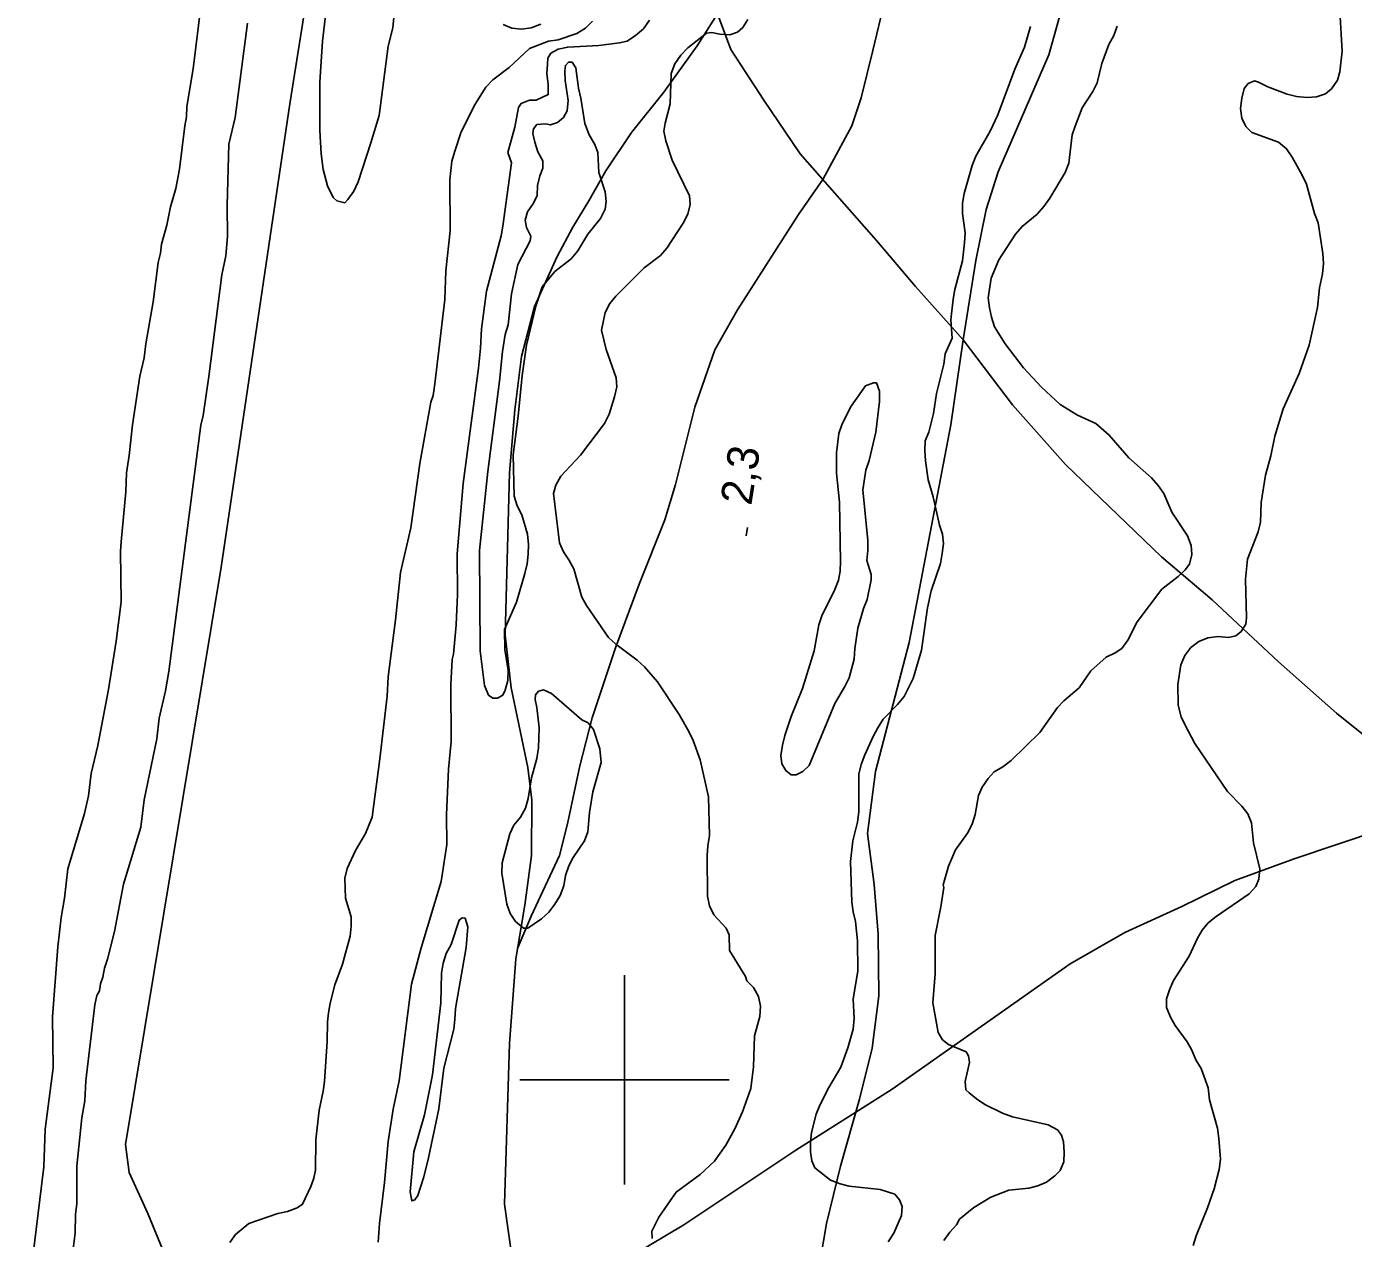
# Model space of a CAD drawing. Extents: x 282461 to 284471, y 5554090 to 5557646.
# Drawn here: x 282942.9 to 283069.7, y 5555984.8 to 5556100.6 of the extents above; entities that cross this region are included whole.
import ezdxf

# ---------------------------------------------------------------- set-up
doc = ezdxf.new("R2010")
doc.units = 0
for name, color, linetype in [('Niveau 2', 7, 'Continuous'), ('Niveau 22', 7, 'Continuous'), ('Niveau 3', 7, 'Continuous'), ('Niveau 4', 7, 'Continuous'), ('Niveau 61', 7, 'Continuous')]:
    doc.layers.add(name, color=color, linetype=linetype)

msp = doc.modelspace()

# ---------------------------------------------------------------- linework, layer by layer
at = {"layer": 'Niveau 2'}
for points in [[(282977.97, 5556101.5), (282977.87, 5556100.51), (282977.42, 5556098.76), (282976.56, 5556092.14), (282975.78, 5556089.52), (282974.54, 5556085.79), (282974.14, 5556084.92), (282973.57, 5556084.1), (282973.28, 5556083.81), (282972.53, 5556083.98), (282972.18, 5556084.32), (282971.64, 5556085.42), (282971.22, 5556086.98), (282971.03, 5556088.49), (282970.89, 5556090.7), (282970.9, 5556095.34), (282971.15, 5556099.23), (282971.52, 5556102.49)], [(283061.26, 5556057.77), (283061.76, 5556059.63), (283062.15, 5556061.49), (283062.93, 5556064.1), (283064.46, 5556067.48), (283065.42, 5556070.21), (283066.2, 5556073.81), (283066.41, 5556075.67), (283066.69, 5556077), (283066.79, 5556077.99), (283066.73, 5556078.97), (283066.29, 5556081.87), (283065.93, 5556082.79), (283065.15, 5556085.57), (283064.74, 5556086.43), (283063.79, 5556088.17), (283063.26, 5556088.97), (283062.5, 5556089.6), (283059.94, 5556090.51), (283059.36, 5556091.08), (283059, 5556091.89), (283058.87, 5556092.82), (283058.98, 5556093.8), (283059.2, 5556094.73), (283059.6, 5556095.2), (283060.18, 5556095.44), (283060.59, 5556095.33), (283061.46, 5556094.87), (283063.32, 5556094.19), (283064.2, 5556093.97), (283065.18, 5556093.86), (283066.11, 5556093.93), (283066.98, 5556094.22), (283067.55, 5556094.69), (283068.12, 5556095.51), (283068.35, 5556096.32), (283068.56, 5556098.3), (283068.35, 5556102.12)], [(282963.99, 5556100.97), (282962.81, 5556091.96), (282962.2, 5556089.4), (282962.03, 5556083.53), (282962.06, 5556080.57), (282961.91, 5556078.72), (282961.52, 5556076.91), (282960.29, 5556067.21), (282959.75, 5556063.49), (282959.52, 5556062.56), (282956.46, 5556039.03), (282956.14, 5556037.17), (282955.53, 5556034.56), (282955.31, 5556032.58), (282954.1, 5556026.77), (282953.78, 5556024.16), (282952.15, 5556018.69), (282951.27, 5556014.16), (282950.61, 5556011.54), (282950.32, 5556010.67), (282950.16, 5556009.8), (282949.93, 5556009.16), (282949.83, 5556008.52), (282949.6, 5556008.05), (282949.38, 5556007.18), (282948.52, 5555999.92), (282948.43, 5555998.01), (282948.16, 5555996.38), (282947.68, 5555991.74), (282947.66, 5555988.14), (282947.56, 5555987.16)], [(282996.95, 5556101.14), (282996.26, 5556100.49), (282995.45, 5556099.96), (282993.66, 5556099.37), (282992.73, 5556099.24), (282990.94, 5556098.53), (282988.99, 5556096.72), (282987.43, 5556095.54), (282986.75, 5556094.84), (282985.72, 5556093.21), (282984.41, 5556090.58), (282983.79, 5556088.72), (282983.51, 5556087.79), (282983.3, 5556085.99), (282983.35, 5556081.12), (282982.93, 5556077.29), (282982.84, 5556074.56), (282981.88, 5556066.49), (282981.72, 5556065.39), (282981.49, 5556064.75), (282980.45, 5556058.88), (282979.59, 5556052.73), (282978.59, 5556048.49), (282978.12, 5556043.96), (282977.42, 5556038.5), (282977.32, 5556036.65), (282976.63, 5556030.67), (282975.88, 5556025.1), (282975.26, 5556023.53), (282974.29, 5556021.9), (282973.49, 5556020.21), (282973.27, 5556019.28), (282973.35, 5556017.37), (282973.89, 5556015.57), (282973.9, 5556014.7), (282973.79, 5556013.72), (282973.07, 5556011.05), (282972.34, 5556009.07), (282971.89, 5556007.33), (282971.73, 5556006.4), (282971.62, 5556005.53), (282971.58, 5556003.67), (282971.33, 5555999.84), (282971.22, 5555998.92), (282970.84, 5555997.12), (282970.52, 5555994.27), (282970.49, 5555991.38), (282970.33, 5555990.62), (282970.04, 5555989.81), (282969.25, 5555988.12), (282968.73, 5555987.77), (282967.81, 5555987.41), (282966.88, 5555987.23), (282964.11, 5555986.28), (282962.85, 5555985.22), (282962.28, 5555984.47)], [(282988.42, 5556100.83), (282989.24, 5556100.49), (282990.17, 5556100.38), (282991.1, 5556100.51), (282992.02, 5556100.86)], [(282992.68, 5556097.61), (282992.97, 5556098.08), (282993.66, 5556098.49), (282994.58, 5556098.67), (282997.54, 5556098.82), (282999.51, 5556099.07), (283000.26, 5556099.25), (283001.06, 5556099.78), (283001.81, 5556100.42), (283002.38, 5556101.24)], [(283011.77, 5556101.32), (283011.31, 5556100.56), (283010.8, 5556100.09), (283010.05, 5556099.86), (283009.12, 5556099.91), (283008.36, 5556100.07), (283007.84, 5556100.01), (283006.06, 5556098.6), (283005.37, 5556097.9), (283004.8, 5556097.08), (283004.46, 5556096.15), (283004.38, 5556093.26), (283003.88, 5556091.4), (283003.77, 5556090.64), (283003.95, 5556089.72), (283004.55, 5556087.87), (283006.21, 5556084.46), (283006.27, 5556083.65), (283006.05, 5556082.72), (283005.6, 5556081.85), (283004.06, 5556079.46), (283003.43, 5556078.76), (283001.87, 5556077.58), (282999.18, 5556074.89), (282998.61, 5556074.19), (282998.15, 5556073.32), (282997.82, 5556071.64), (282998.25, 5556069.79), (282999.2, 5556067.07), (282999.27, 5556066.2), (282999.05, 5556065.27), (282998.54, 5556063.59), (282998.09, 5556062.71), (282995.8, 5556059.68), (282993.91, 5556057.69), (282993.45, 5556056.82), (282993.23, 5556056.01), (282993.8, 5556051.32), (282994.16, 5556050.45), (282994.69, 5556049.7), (282995.16, 5556048.84), (282995.94, 5556046.12), (282996.36, 5556045.32), (282998.47, 5556042.26), (282999.18, 5556041.63), (283001.22, 5556040.09), (283001.92, 5556039.45)], [(283047.07, 5556100.66), (283046.74, 5556099.79), (283046.28, 5556098.91), (283045.6, 5556097.11), (283045.16, 5556095.25), (283044.76, 5556094.43), (283043.73, 5556092.86), (283043.05, 5556091.11), (283042.77, 5556090.3), (283042.45, 5556087.57), (283042.11, 5556086.69), (283040.63, 5556084.24), (283040.06, 5556083.43), (283039.42, 5556082.72), (283037.99, 5556081.55), (283037.36, 5556080.79), (283035.76, 5556078.34), (283035.02, 5556076.59), (283034.75, 5556074.73), (283034.88, 5556073.75), (283035.06, 5556072.88), (283035.36, 5556071.96), (283036.36, 5556070.34), (283038.12, 5556068.04), (283039.83, 5556066.19), (283041.64, 5556064.53), (283043.28, 5556063.5), (283045.02, 5556062.7), (283046.31, 5556061.61), (283048.19, 5556059.42), (283050.36, 5556057.53), (283051, 5556056.78), (283051.53, 5556056.03), (283052.3, 5556054.24), (283053.78, 5556051.99), (283054.14, 5556051.07), (283054.2, 5556050.2), (283053.98, 5556049.27), (283053.58, 5556048.74), (283052.89, 5556048.1), (283051.34, 5556046.87), (283048.99, 5556043.77), (283048.08, 5556042.02), (283047.51, 5556041.21), (283046.87, 5556040.79), (283046.01, 5556040.38), (283044.57, 5556039.09), (283043.43, 5556037.46), (283041.99, 5556036.23), (283041.36, 5556035.58), (283039.7, 5556033.19), (283036.94, 5556030.5), (283036.14, 5556029.91), (283035.33, 5556029.44), (283034.76, 5556028.8), (283034.18, 5556027.98), (283033.84, 5556027.17), (283033.51, 5556025.37), (283033.23, 5556024.44), (283032.78, 5556023.56), (283031.64, 5556021.99), (283030.96, 5556020.42), (283030.45, 5556018.62), (283030.51, 5556018.38), (283030.24, 5556016.53)], [(283030.52, 5556068.37), (283030.63, 5556069.36), (283031.31, 5556070.88), (283031.17, 5556072.61), (283031.39, 5556074.59), (283031.55, 5556075.52), (283032.28, 5556078.25), (283032.49, 5556079.99), (283032.54, 5556080.92), (283032.29, 5556082.78), (283032.28, 5556083.76), (283032.44, 5556084.69), (283033.23, 5556087.37), (283033.57, 5556088.24), (283034.93, 5556090.63), (283035.67, 5556092.2), (283037.31, 5556096.57), (283038.22, 5556098.67), (283038.78, 5556100.65)], [(282976.48, 5555984.5), (282976.58, 5555986.29), (282977.06, 5555990.18), (282977.42, 5555994.12), (282977.91, 5555997.19), (282978.46, 5555999.92), (282979.64, 5556009.14), (282980.59, 5556012.62), (282982.49, 5556018.95), (282983.04, 5556022.49), (282983.01, 5556025.33), (282983.19, 5556029.67), (282983.45, 5556032.34), (282983.4, 5556037.79), (282983.55, 5556040.16), (282983.66, 5556040.68), (282983.92, 5556043.47), (282984.06, 5556046.37), (282984.02, 5556050.25), (282984.59, 5556056.97), (282986.04, 5556068), (282986.25, 5556069.91), (282986.35, 5556071.77), (282986.83, 5556075.36), (282988.22, 5556080.65), (282988.39, 5556081.58), (282989.19, 5556087.61), (282988.84, 5556088.59), (282989.51, 5556091.03), (282989.89, 5556092.89), (282990.12, 5556093.3), (282990.93, 5556093.6), (282991.57, 5556093.6), (282992.72, 5556094.14), (282992.71, 5556095.12), (282992.58, 5556096.11), (282992.63, 5556097.03), (282992.68, 5556097.61)], [(282996.21, 5556091.38), (282995.84, 5556093.81), (282995.6, 5556094.74), (282995.35, 5556096.7), (282995, 5556097.22), (282994.65, 5556097.22), (282994.36, 5556096.93), (282994.31, 5556096.41), (282994.32, 5556095.48), (282994.63, 5556093.57), (282994.52, 5556092.59), (282994.18, 5556091.95), (282993.61, 5556091.48), (282992.92, 5556091.24), (282992.45, 5556091.35), (282991.64, 5556091.29), (282991.3, 5556090.88), (282991.24, 5556090.41), (282991.43, 5556089.6), (282991.73, 5556088.68), (282992.2, 5556087.82), (282992.21, 5556087.12), (282991.92, 5556086.37), (282991.7, 5556085.44), (282991.65, 5556084.51), (282991.31, 5556083.75), (282990.74, 5556082.94), (282990.52, 5556082.13), (282990.64, 5556081.43), (282991.06, 5556080.62), (282991, 5556080.16), (282989.81, 5556077.89), (282989.2, 5556075.11), (282988.89, 5556072.15), (282988.61, 5556071.22), (282988.33, 5556069.6), (282988.07, 5556066.76), (282986.95, 5556058.12), (282986.16, 5556050.59), (282986.2, 5556040.98), (282986.64, 5556037.68), (282987, 5556036.76), (282987.41, 5556036.47), (282987.87, 5556036.48), (282988.39, 5556036.77), (282988.61, 5556037.24), (282988.84, 5556038.16), (282988.88, 5556039.15), (282988.57, 5556041.11), (282988.55, 5556043.02), (282989.68, 5556045.64), (282990.47, 5556048.37), (282990.69, 5556049.3), (282990.79, 5556050.22), (282990.84, 5556051.15), (282990.72, 5556052.13), (282990.18, 5556053.98), (282989.76, 5556054.85), (282989.46, 5556055.77), (282989.36, 5556059.71), (282989.85, 5556063.42), (282990.21, 5556067.3), (282990.64, 5556070.2), (282991.53, 5556073.91), (282992.15, 5556075.77), (282993.35, 5556077.23), (282994.9, 5556078.46), (282995.53, 5556079.22), (282996.5, 5556080.79), (282997.7, 5556082.31), (282998.15, 5556083.18), (282998.26, 5556083.93), (282998.14, 5556084.86), (282997.54, 5556086.7), (282997.46, 5556088.62), (282997.16, 5556089.37), (282996.63, 5556090.29), (282996.21, 5556091.38)], [(283025.18, 5555984.54), (283025.75, 5555985.36), (283026.48, 5555987.04), (283026.53, 5555987.91), (283026.29, 5555988.55), (283025.83, 5555989.07), (283024.43, 5555989.52), (283021.47, 5555989.84), (283020.6, 5555990.07), (283019.67, 5555990.41), (283018.2, 5555991.61), (283017.91, 5555992.25), (283017.78, 5555993.11), (283017.77, 5555994.04), (283017.88, 5555994.97), (283018.32, 5555996.71), (283018.66, 5555997.59), (283019.52, 5555999.27), (283020.66, 5556001.2), (283021.33, 5556003.06), (283021.84, 5556004.86), (283021.94, 5556005.85), (283021.86, 5556007.7), (283022.3, 5556010.43), (283022.27, 5556013.27), (283022.08, 5556015.12), (283021.84, 5556016.05), (283021.71, 5556016.97), (283021.61, 5556020.86), (283021.82, 5556022.83), (283022.27, 5556024.63), (283022.38, 5556025.62), (283022.4, 5556029.21), (283022.62, 5556030.14), (283022.96, 5556031.07), (283023.75, 5556032.82), (283024.21, 5556033.64), (283024.72, 5556034.45), (283026.1, 5556035.86), (283026.73, 5556036.62), (283027.58, 5556038.36), (283028.37, 5556041.04), (283028.96, 5556045.1), (283029.29, 5556046.73), (283030.19, 5556049.35), (283030.36, 5556050.28), (283030.47, 5556051.26), (283030.4, 5556052.13), (283030.1, 5556053), (283029.49, 5556055.72), (283029.01, 5556057.34), (283028.76, 5556059.14), (283028.69, 5556060.12), (283028.74, 5556061.05), (283029.08, 5556061.87), (283029.53, 5556063.67), (283029.8, 5556065.58), (283030.52, 5556068.37)], [(283023.14, 5556049.61), (283023.25, 5556050.59), (283023.24, 5556051.52), (283022.78, 5556056.38), (283023.05, 5556058.24), (283023.39, 5556059.17), (283024, 5556061.9), (283024.38, 5556064.8), (283024.37, 5556065.79), (283024.07, 5556066.6), (283023.78, 5556066.59), (283023.03, 5556066.3), (283021.66, 5556064.37), (283020.81, 5556062.68), (283020.47, 5556061.75), (283020.25, 5556059.9), (283020.27, 5556057.98), (283020.53, 5556055.21), (283020.65, 5556049.53), (283020.6, 5556048.6), (283020.44, 5556047.73), (283020.1, 5556046.86), (283018.85, 5556044.35), (283018.57, 5556043.48), (283018.13, 5556040.99), (283017.01, 5556037.39), (283015.94, 5556034.71), (283015.32, 5556032.91), (283015.09, 5556031.98), (283014.93, 5556030.99), (283015.05, 5556030.18), (283015.41, 5556029.55), (283015.93, 5556029.15), (283016.4, 5556029.15), (283017.03, 5556029.45), (283017.66, 5556030.03), (283020.09, 5556035.96), (283021.06, 5556037.59), (283021.46, 5556038.41), (283021.96, 5556040.21), (283022.01, 5556041.2), (283022.28, 5556043.17), (283022.84, 5556045.03), (283023.18, 5556045.9), (283023.57, 5556047.76), (283023.56, 5556048.28), (283023.14, 5556049.61)], [(283054.35, 5555984.18), (283054.63, 5555985.11), (283055.71, 5555987.78), (283056.33, 5555989.58), (283056.83, 5555991.44), (283056.94, 5555992.43), (283056.8, 5555994.39), (283056.67, 5555995.38), (283055.89, 5555998.09), (283055.77, 5555999.25), (283055.11, 5556001.1), (283054.58, 5556001.91), (283054.22, 5556002.83), (283053.75, 5556003.64), (283052.63, 5556005.19), (283052.16, 5556006), (283051.8, 5556006.92), (283051.8, 5556007.73), (283052.08, 5556008.61), (283052.47, 5556009.48), (283053.96, 5556011.81), (283054.75, 5556013.55), (283055.21, 5556014.31), (283055.78, 5556015.01), (283056.53, 5556015.6), (283059.69, 5556017.77), (283060.32, 5556018.47), (283060.61, 5556019.17), (283060.71, 5556020.15), (283060.11, 5556022.64), (283059.91, 5556024.55), (283059.56, 5556025.41), (283058.97, 5556026.16), (283057.62, 5556027.54), (283054.5, 5556032.15), (283053.56, 5556033.88), (283053.2, 5556034.69), (283052.9, 5556035.79), (283052.88, 5556037.76), (283053.15, 5556039.67), (283053.55, 5556040.54), (283054.12, 5556041.3), (283054.87, 5556041.89), (283055.73, 5556042.24), (283056.72, 5556042.37), (283057.71, 5556042.26), (283058.4, 5556042.44), (283058.92, 5556042.85), (283059.37, 5556043.55), (283059.43, 5556044.13), (283059.33, 5556047.84), (283059.54, 5556049.75), (283060.56, 5556052.37), (283060.78, 5556053.3), (283060.82, 5556055.16), (283061.26, 5556057.77)], [(283001.92, 5556039.45), (283003.15, 5556038.02), (283005.21, 5556034.91), (283006.16, 5556033.29), (283006.57, 5556032.43), (283007.23, 5556030.58), (283008.02, 5556027.05), (283008.11, 5556023.34), (283007.95, 5556022.36), (283007.9, 5556021.43), (283007.94, 5556017.55), (283008.13, 5556016.62), (283008.54, 5556015.76), (283009.71, 5556014.5), (283010.01, 5556013.86), (283010.02, 5556012.35), (283011.56, 5556009.88), (283011.68, 5556009.47), (283012.32, 5556008.84), (283012.79, 5556007.98), (283012.98, 5556007.05), (283012.93, 5556006.07), (283012.43, 5556004.21), (283012.34, 5556001.25), (283012.07, 5555999.17), (283011.28, 5555996.96), (283010.55, 5555995.33), (283009.69, 5555993.76), (283008.61, 5555992.24), (283007.23, 5555990.96), (283004.93, 5555989.26), (283003.28, 5555986.87), (283002.6, 5555985.53), (283002.66, 5555984.84)], [(282997.65, 5556031.64), (282997.05, 5556033.49), (282996.52, 5556034.12), (282995.94, 5556034.41), (282993.02, 5556036.93), (282992.26, 5556037.27), (282991.8, 5556037.15), (282991.51, 5556036.8), (282991.46, 5556036.33), (282991.64, 5556035.58), (282991.84, 5556033.62), (282991.8, 5556031.71), (282991.63, 5556030.72), (282991.13, 5556028.86), (282990.81, 5556026.89), (282990.53, 5556025.97), (282990.07, 5556025.09), (282989.44, 5556024.33), (282989.05, 5556023.52), (282988.32, 5556020.74), (282988.28, 5556019.75), (282988.77, 5556016.8), (282989.07, 5556015.88), (282989.6, 5556015.13), (282990.36, 5556014.5), (282990.76, 5556014.51), (282992.08, 5556015.39), (282992.77, 5556016.03), (282993.34, 5556016.79), (282993.85, 5556017.6), (282994.19, 5556018.53), (282994.36, 5556019.52), (282994.69, 5556020.44), (282995.09, 5556021.26), (282996.17, 5556022.83), (282996.51, 5556023.7), (282996.67, 5556025.56), (282996.99, 5556027.53), (282997.78, 5556030.31), (282997.65, 5556031.64)], [(283030.24, 5556016.53), (283029.69, 5556013.8), (283029.67, 5556010.14), (283029.47, 5556007.36), (283029.96, 5556004.52), (283030.37, 5556003.83), (283030.96, 5556003.37), (283032.64, 5556002.69), (283032.88, 5556002.29), (283032.95, 5556001.65), (283032.56, 5555999.85), (283032.62, 5555999.04), (283032.92, 5555998.75), (283033.62, 5555998.18), (283034.44, 5555997.66), (283036.13, 5555996.81), (283037.06, 5555996.47), (283040.49, 5555995.69), (283041.36, 5555995.23), (283041.77, 5555994.71), (283041.95, 5555994.08), (283042.02, 5555993.09), (283041.97, 5555992.16), (283041.63, 5555991.35), (283041.12, 5555990.82), (283040.31, 5555990.23), (283039.5, 5555989.88), (283038.64, 5555989.64), (283036.72, 5555989.45), (283034.99, 5555988.8), (283033.38, 5555987.8), (283032, 5555986.69)], [(282983.79, 5556005.76), (282983.84, 5556006.81), (282984.88, 5556012.66), (282985.03, 5556014.63), (282984.79, 5556015.44), (282984.5, 5556015.49), (282984.21, 5556015.26), (282983.43, 5556012.94), (282982.97, 5556012.07), (282982.69, 5556011.14), (282982.53, 5556010.21), (282982.44, 5556007.37), (282981.65, 5556000.48), (282980.88, 5555996.65), (282979.87, 5555993.12), (282979.51, 5555989.29), (282979.69, 5555988.43), (282979.98, 5555988.55), (282980.26, 5555988.95), (282980.82, 5555990.75), (282981.27, 5555992.55), (282982.26, 5555997.24), (282982.74, 5556001.13), (282983.68, 5556004.84), (282983.79, 5556005.76)], [(282947.56, 5555987.16), (282947.52, 5555985.36), (282946.93, 5555980.89)], [(283032, 5555986.69), (283031.71, 5555986.16), (283031.08, 5555985.46), (283030.51, 5555984.64)]]:
    msp.add_lwpolyline(points, dxfattribs=at)
at = {"layer": 'Niveau 22'}
for points in [[(282971.56, 5556115.47), (282968.03, 5556093.24), (282961.46, 5556048.99), (282952.33, 5555993.82)], [(283009.57, 5556102.89), (283006.95, 5556098.81), (283003.75, 5556094.37), (283000.66, 5556090.52), (282998.23, 5556086.85), (282996.61, 5556084), (282995.06, 5556081.48), (282993.58, 5556078.68), (282991.39, 5556073.88), (282990.16, 5556069.12), (282989.52, 5556064.02), (282989.01, 5556058), (282988.59, 5556042.48), (282989.18, 5556037.46), (282990.76, 5556029.83), (282991.14, 5556026.71), (282991.12, 5556021.43), (282990.48, 5556016.68), (282989.61, 5556011.58), (282989, 5556003.47), (282988.53, 5555988.13), (282989.28, 5555982.93)], [(283024.84, 5556103), (283023.73, 5556098.35), (283022.61, 5556093.82), (283021.71, 5556091.14), (283018.95, 5556086.02), (283016.62, 5556082.68), (283010.8, 5556073.58), (283008.63, 5556069.74), (283006.72, 5556064.27), (283004.87, 5556056.87), (283003.86, 5556053.5), (283001.41, 5556047.37), (282999.13, 5556041.29), (282996.92, 5556034.59), (282995.74, 5556029.99), (282994.57, 5556024.47), (282993.79, 5556021.45), (282991.07, 5556015.64), (282989.77, 5556012.55)], [(283071.1, 5556032.57), (283068.03, 5556035.05), (283062.5, 5556039.94), (283056.15, 5556045.88), (283051.32, 5556049.97), (283042.15, 5556058.78), (283037.07, 5556064.5), (283032.35, 5556070.7), (283027.79, 5556075.79), (283024.07, 5556080.2), (283016.79, 5556088.49), (283013.3, 5556093.59), (283010.16, 5556098.46), (283008.9, 5556101.84)], [(283018.11, 5555979.33), (283019.31, 5555986.29), (283020.65, 5555991.76), (283022.44, 5555998.15), (283023.67, 5556003.03), (283024.31, 5556008.02), (283024.25, 5556013.93), (283023.85, 5556018.68), (283023.22, 5556023.55), (283023.97, 5556029.47), (283027.21, 5556041.79), (283031.18, 5556062.59), (283032.35, 5556070.7), (283033.57, 5556078.28), (283034.56, 5556083.16), (283035.69, 5556086.77), (283040.56, 5556097.95), (283041.79, 5556102.37)], [(282959.97, 5555967.83), (282962, 5555969.94), (282965.04, 5555972.46), (282972.09, 5555977.43), (282974.48, 5555978.95), (282977.3, 5555980.18), (282979.2, 5555980.37), (282981.56, 5555979.98), (282985.16, 5555979.2), (282990.23, 5555978.83), (282994.01, 5555980.02), (282999.04, 5555982.21), (283005.68, 5555986.16), (283016.38, 5555993.28), (283025.56, 5555999.1), (283042.59, 5556011.1), (283047.81, 5556014.09), (283053.24, 5556016.57), (283058.31, 5556019.05), (283064, 5556021.12), (283072.23, 5556023.9), (283077.34, 5556025.38), (283081.53, 5556026.04), (283085.54, 5556026.42)], [(282952.33, 5555993.82), (282952.68, 5555991.14), (282954.46, 5555987.22), (282957.49, 5555979.87), (282959.05, 5555974.78), (282960.18, 5555966.21), (282960.38, 5555958.22), (282957.98, 5555939.47), (282955.36, 5555923.92), (282953.41, 5555910.92)]]:
    msp.add_lwpolyline(points, dxfattribs=at)
at = {"layer": 'Niveau 3'}
msp.add_line((283011.63, 5556051.97), (283011.75, 5556052.76), dxfattribs=at)
at = {"layer": 'Niveau 4'}
msp.add_lwpolyline([(282942.87, 5555978.16), (282944.52, 5555991.69), (282944.66, 5555995.29), (282945.41, 5556001.16), (282945.36, 5556006.03), (282945.87, 5556012.71), (282946.19, 5556015.5), (282946.51, 5556017.36), (282946.83, 5556020.15), (282948.4, 5556025.44), (282948.79, 5556027.13), (282949.06, 5556029.28), (282949.67, 5556031.96), (282950.71, 5556037.31), (282951.42, 5556041.9), (282951.9, 5556045.68), (282951.85, 5556050.49), (282951.9, 5556051.42), (282952.37, 5556056.19), (282952.41, 5556057.99), (282952.68, 5556059.67), (282953, 5556062.58), (282953.71, 5556067.23), (282954.1, 5556068.98), (282954.26, 5556070.31), (282954.97, 5556074.33), (282955.45, 5556078.11), (282955.67, 5556078.98), (282955.78, 5556079.85), (282956.28, 5556081.66), (282956.61, 5556083.4), (282957.12, 5556085.15), (282957.5, 5556087.01), (282957.98, 5556091.14), (282958.15, 5556092.01), (282958.2, 5556093), (282958.8, 5556096.6), (282959.81, 5556104.92)], dxfattribs=at)
at = {"layer": 'Niveau 61'}
for points in [[(283000, 5555990), (283000, 5556010)], [(282990, 5556000), (283010, 5556000)]]:
    msp.add_lwpolyline(points, dxfattribs=at)

# ---------------------------------------------------------------- texts
at = {"layer": 'Niveau 3'}
msp.add_text('2,3  ', height=3, rotation=81.0957, dxfattribs=at).set_placement((283012.11, 5556054.81))

doc.saveas('drawing.dxf')
